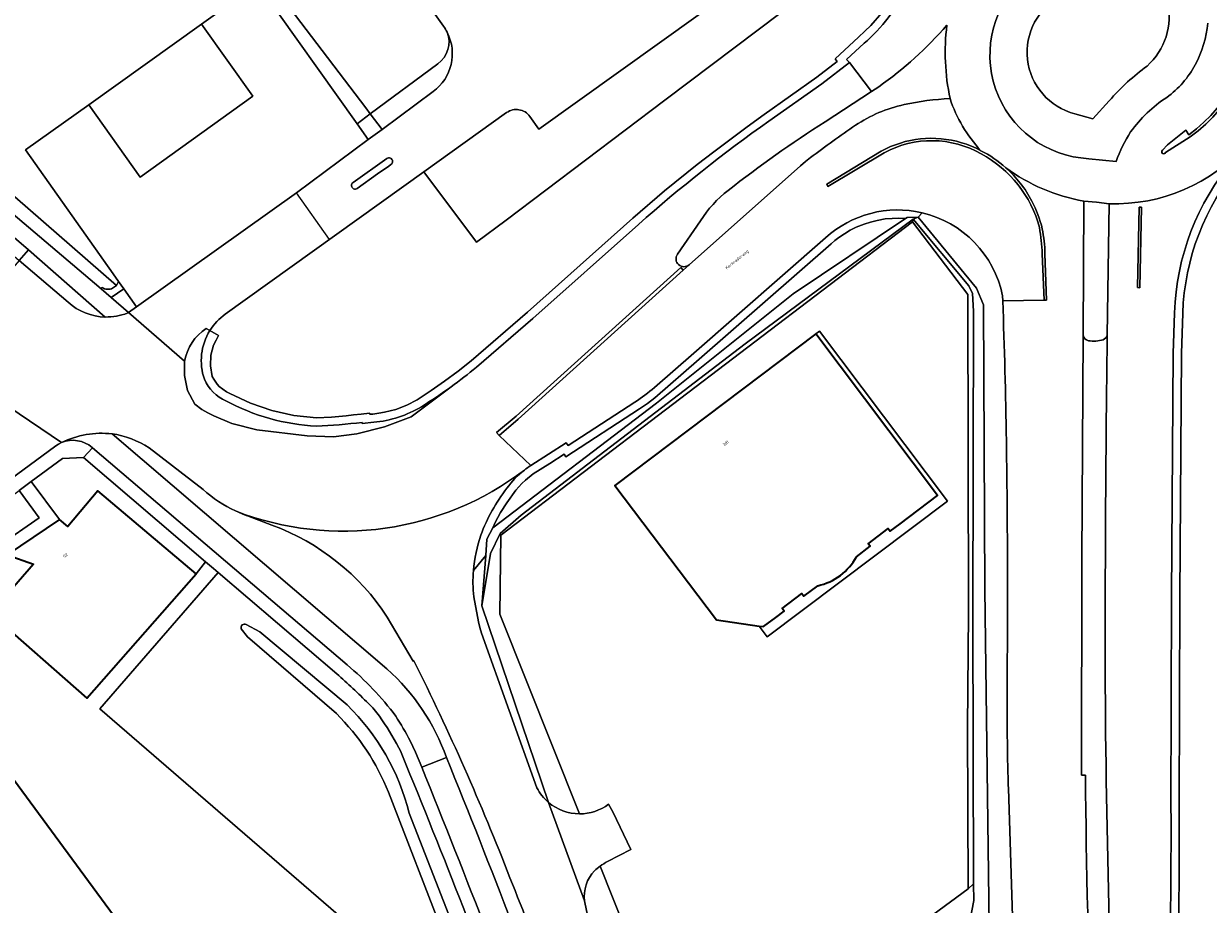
# Model space of a CAD drawing. Header units: metres. Extents: x 197700 to 204338, y 317132 to 325229.
# Tile 941 of 1056: x 198659 to 198802, y 321213 to 321319. Entities that reach past the tile are written whole.
import ezdxf
from ezdxf.enums import TextEntityAlignment as Align

# ---------------------------------------------------------------- set-up
doc = ezdxf.new("R2010")
doc.units = ezdxf.units.M
for name, color, linetype, lineweight in [('B-WE-GR-BEPLANTING_CULTUUR_BODEMBEDEKKER-GV', 90, 'Continuous', 18), ('B-WE-GR-BOUWLAND-GV', 80, 'Continuous', 13), ('B-WE-GR-GROENVOORZIENING-GV', 80, 'Continuous', 18), ('B-WE-GW-TALUD_KRUIN-G', 90, 'Continuous', 18), ('B-WE-IE-TERREINAFSCHEIDING_KUNSTMATIG_HEKWERK-G', 20, 'IE-TERREINAFSCHEIDING-KUNSTMATIG', 18), ('B-WE-OG-BEBOUWING-GV', 7, 'Continuous', 35), ('B-WE-OG-BEBOUWING-T18', 10, 'Continuous', 18), ('B-WE-OG-TERREIN_CULTUURSCHEIDING-GV', 7, 'Continuous', 18), ('B-WE-OG-TERREIN_ERF-GV', 7, 'Continuous', 18), ('B-WE-OG-TOPOGRAFIE-T18', 10, 'Continuous', 18), ('B-WE-OG-WATER_GREPPEL-GV', 160, 'Continuous', 18), ('B-WE-VH-VERHARDING_ASFALT-GV', 252, 'Continuous', 18), ('B-WE-VH-VERHARDING_BETON-GV', 252, 'Continuous', 18), ('B-WE-VH-VERHARDING_BETONSTRAATSTEEN-GV', 252, 'Continuous', 18), ('B-WE-VH-VERHARDING_OPEN-GV', 252, 'Continuous', 18), ('B-WE-VH-VERHARDING_SIERBESTRATING-GV', 252, 'Continuous', 18), ('B-WE-VH-VERHARDING_TEGEL-GV', 252, 'Continuous', 18)]:
    doc.layers.add(name, color=color, linetype=linetype, lineweight=lineweight)
doc.styles.add('NLCS-ISO-M200-T18', font='NLCS-ISO.ttf', dxfattribs={"height": 0.36})
doc.linetypes.add('IE-TERREINAFSCHEIDING-KUNSTMATIG', pattern='A,4,[82,NLCS.SHX,S=0.75,R=90,X=0,Y=0],4,-2', length=10)

msp = doc.modelspace()

# ---------------------------------------------------------------- linework, layer by layer
at = {"layer": 'B-WE-GR-BEPLANTING_CULTUUR_BODEMBEDEKKER-GV'}
for points in [[(198794.346, 321313.938, 0.6003587), (198791.082, 321327.493)], [(198784.029, 321322.422, 0.6907946), (198785.631, 321308.186)], [(198792.006, 321312.021, -0.026912), (198794.346, 321313.938)], [(198789.776, 321309.739, -0.0319209), (198792.006, 321312.021)]]:
    msp.add_lwpolyline(points, format="xyb", dxfattribs=at)
msp.add_lwpolyline([(198785.631, 321308.186), (198787.81, 321307.551), (198789.776, 321309.739)], dxfattribs=at)
at = {"layer": 'B-WE-GR-BOUWLAND-GV'}
msp.add_lwpolyline([(198669.921, 321287.451), (198670.158, 321287.939), (198669.517, 321288.844), (198658.918, 321303.811), (198666.573, 321309.274), (198680.19, 321318.991), (198683.393, 321321.277), (198683.546, 321321.04), (198687.12, 321323.682), (198698.976, 321306.969), (198700.57, 321308.155), (198700.008, 321308.894), (198691.524, 321320.053), (198681.183, 321333.382), (198651.844, 321371.69), (198644.565, 321381.055), (198639.42, 321387.752), (198622.451, 321409.839), (198572.695, 321373.673), (198572.21, 321373.322), (198603.166, 321345.699)], close=True, dxfattribs=at)
at = {"layer": 'B-WE-GR-GROENVOORZIENING-GV'}
for points in [[(198760.177, 321316.696, 0.1095544), (198765.297, 321323.426)], [(198732.931, 321294.827, -0.0258625), (198748.684, 321307.296)], [(198805.522, 321301.953, 0.1690126), (198798.661, 321284.125)], [(198681.188, 321282.008, 0.224948), (198680.537, 321276.116)], [(198787.27, 321280.778, -0.3075356), (198786.642, 321281.444)], [(198789.055, 321280.89, -0.1119907), (198787.27, 321280.778)], [(198789.542, 321281.455, -0.191808), (198789.055, 321280.89)], [(198789.314, 321254.199, -0.0021278), (198789.542, 321281.455)], [(198710.319, 321275.215, 0.0153425), (198713.371, 321277.569)], [(198680.537, 321276.116, 0.1873075), (198683.14, 321273.519)], [(198706.732, 321272.805, 0.017326), (198710.319, 321275.215)], [(198683.14, 321273.519, 0.1128955), (198694.071, 321270.465)], [(198700.976, 321270.931, 0.1132591), (198706.732, 321272.805)], [(198694.071, 321270.465, 0.0209158), (198699.571, 321270.922)], [(198673.858, 321267.841, 0.110744), (198669.388, 321269.538)], [(198684.296, 321260.218, -0.0743598), (198680.4, 321262.806)], [(198685.744, 321259.626, -0.025172), (198684.296, 321260.218)], [(198702.596, 321247.415, 0.162858), (198688.69, 321258.499)], [(198790.4, 321193.593, -0.0123752), (198789.314, 321254.199)], [(198717.423, 321215.937, 0.0234281), (198705.831, 321242.115)], [(198702.581, 321241.168, -0.1226931), (198709.779, 321230.432)], [(198709.779, 321230.432, -0.0077362), (198725.345, 321190.173)], [(198786.921, 321228.306, 0.0221287), (198790.199, 321161.785)], [(198798.237, 321224.298, -0.0074348), (198798.048, 321205.339)], [(198726.947, 321190.883, 0.0093969), (198717.423, 321215.937)]]:
    msp.add_lwpolyline(points, format="xyb", dxfattribs=at)
for points in [[(198762.31, 321320.386), (198761, 321318.847), (198760.266, 321318.153), (198759.514, 321317.445), (198756.676, 321314.814), (198756.948, 321314.511), (198754.479, 321312.613), (198751.292, 321310.363), (198748.106, 321308.112), (198746.065, 321306.622), (198742.026, 321303.591), (198740.026, 321302.049), (198736.106, 321298.864), (198732.268, 321295.576), (198719.53, 321284.215), (198712.726, 321278.334), (198711.156, 321277.086), (198709.545, 321275.89), (198707.896, 321274.747), (198707.053, 321274.203), (198706.211, 321273.658), (198704.961, 321273.003), (198703.647, 321272.492), (198702.283, 321272.132), (198701.585, 321272.029), (198700.884, 321271.927), (198700.497, 321271.89), (198700.484, 321272.044), (198699.447, 321271.914), (198698.553, 321271.815), (198697.66, 321271.715), (198695.869, 321271.566), (198694.075, 321271.466), (198691.353, 321271.754), (198688.681, 321272.344), (198686.091, 321273.229), (198683.617, 321274.398), (198683.219, 321274.613), (198682.323, 321275.26), (198682.084, 321275.542), (198681.661, 321276.145), (198681.477, 321276.465), (198681.255, 321277.732), (198681.313, 321279.018), (198681.648, 321280.26), (198681.947, 321280.829), (198682.245, 321281.399), (198681.188, 321282.008)], [(198748.684, 321307.296), (198755.072, 321311.808), (198758.412, 321314.375), (198758.077, 321314.749), (198760.177, 321316.696)], [(198713.371, 321277.569), (198720.19, 321283.464), (198732.931, 321294.827)], [(198775.281, 321210.156), (198774.758, 321250.778), (198774.598, 321285.109), (198773.75, 321287.125), (198766.715, 321295.715), (198766.121, 321295.467), (198772.822, 321287.387), (198773.273, 321286.467), (198773.385, 321284.341), (198773.295, 321247.357), (198773.413, 321215.178), (198773.42, 321213.181), (198772.2, 321206.684)], [(198798.661, 321284.125), (198798.503, 321279.227), (198798.302, 321249.885), (198798.237, 321224.298)], [(198786.642, 321281.444), (198786.485, 321254.428), (198786.437, 321228.322), (198786.921, 321228.306)], [(198699.571, 321270.922), (198699.581, 321270.797), (198700.976, 321270.931)], [(198669.388, 321269.538), (198702.581, 321241.168)], [(198680.4, 321262.806), (198673.858, 321267.841)], [(198688.69, 321258.499), (198685.744, 321259.626)], [(198705.831, 321242.115), (198705.746, 321242.072), (198702.596, 321247.415)]]:
    msp.add_lwpolyline(points, dxfattribs=at)
for points in [[(198773.413, 321215.178), (198773.295, 321247.357), (198773.385, 321284.341), (198773.273, 321286.467), (198772.822, 321287.387), (198766.121, 321295.467), (198766.019, 321295.126), (198772.722, 321286.377), (198772.774, 321247.857), (198772.661, 321234.127), (198772.752, 321214.6)], [(198665.94, 321266.679), (198663.405, 321266.57), (198659.623, 321263.787), (198663.039, 321259.196), (198664.039, 321258.353), (198667.665, 321262.652), (198679.534, 321252.644), (198680.659, 321254.084)]]:
    msp.add_lwpolyline(points, close=True, dxfattribs=at)
at = {"layer": 'B-WE-GW-TALUD_KRUIN-G'}
msp.add_lwpolyline([(198773.413, 321215.178), (198773.295, 321247.357), (198773.385, 321284.341), (198773.273, 321286.467), (198772.822, 321287.387), (198766.121, 321295.467)], dxfattribs=at)
at = {"layer": 'B-WE-IE-TERREINAFSCHEIDING_KUNSTMATIG_HEKWERK-G'}
for points in [[(198713.382, 321292.659), (198716.965, 321295.328), (198736.108, 321309.82), (198752.951, 321322.537), (198759.613, 321327.495)], [(198691.524, 321320.053), (198700.008, 321308.894)], [(198700.008, 321308.894), (198700.57, 321308.155)], [(198700.57, 321308.155), (198701.988, 321306.29)], [(198713.382, 321292.659), (198707.042, 321301.17)], [(198695.66, 321293.011), (198691.641, 321298.638)], [(198766.019, 321295.126), (198716.317, 321257.317), (198716.199, 321247.777), (198725.814, 321223.651)], [(198766.019, 321295.126), (198772.722, 321286.377), (198772.774, 321247.857), (198772.661, 321234.127), (198772.752, 321214.6)], [(198739.209, 321189.913), (198728.318, 321217.326)], [(198772.752, 321214.6), (198739.209, 321189.913)]]:
    msp.add_lwpolyline(points, dxfattribs=at)
at = {"layer": 'B-WE-OG-BEBOUWING-GV'}
for points in [[(198759.268, 321254.69), (198760.915, 321255.95), (198760.672, 321256.268), (198763.076, 321258.085), (198763.316, 321257.765), (198764.531, 321258.679), (198769.06, 321262.086), (198754.373, 321281.611), (198730.093, 321263.31), (198742.349, 321247.083), (198747.519, 321246.327), (198748.043, 321246.25), (198749.53, 321247.366), (198750.546, 321248.128), (198750.306, 321248.448), (198752.685, 321250.252), (198752.925, 321249.932), (198754.611, 321251.197)], [(198621.99, 321162.141), (198676.6, 321201.79), (198646.93, 321242.09)]]:
    msp.add_lwpolyline(points, dxfattribs=at)
msp.add_lwpolyline([(198655.618, 321248.907), (198654.672, 321247.822), (198666.351, 321237.634), (198679.534, 321252.644), (198667.665, 321262.652), (198664.039, 321258.353), (198663.039, 321259.196), (198656.731, 321254.913), (198659.908, 321253.802)], close=True, dxfattribs=at)
msp.add_lwpolyline([(198754.611, 321251.197, 0.2162023), (198759.268, 321254.69)], format="xyb", dxfattribs=at)
at = {"layer": 'B-WE-OG-TERREIN_CULTUURSCHEIDING-GV'}
for points in [[(198669.456, 321287.117), (198669.921, 321287.451), (198603.166, 321345.699), (198572.21, 321373.322), (198572.695, 321373.673), (198569.648, 321376.379), (198569.296, 321376.13), (198564.575, 321380.316), (198556.036, 321388.215), (198547.459, 321395.901), (198528.852, 321412.898), (198528.369, 321413.388), (198526.902, 321411.951)], [(198556.596, 321382.974), (198589.058, 321354.875), (198626.67, 321322.496), (198656.656, 321296.743), (198668.071, 321287.049), (198668.193, 321287.193)], [(198765.11, 321331.586), (198759.613, 321327.495), (198752.951, 321322.537), (198736.108, 321309.82), (198716.965, 321295.328), (198713.382, 321292.659), (198707.042, 321301.17), (198683.06, 321283.979)], [(198681.188, 321282.008), (198682.245, 321281.399), (198681.947, 321280.829), (198681.648, 321280.26), (198681.313, 321279.018), (198681.255, 321277.732), (198681.477, 321276.465), (198681.661, 321276.145), (198682.084, 321275.542), (198682.323, 321275.26), (198683.219, 321274.613), (198683.617, 321274.398), (198686.091, 321273.229), (198688.681, 321272.344), (198691.353, 321271.754), (198694.075, 321271.466), (198695.869, 321271.566), (198697.66, 321271.715), (198698.553, 321271.815), (198699.447, 321271.914), (198700.484, 321272.044), (198700.497, 321271.89), (198700.884, 321271.927), (198701.585, 321272.029), (198702.283, 321272.132), (198703.647, 321272.492), (198704.961, 321273.003), (198706.211, 321273.658), (198707.053, 321274.203), (198707.896, 321274.747), (198709.545, 321275.89), (198711.156, 321277.086), (198712.726, 321278.334), (198719.53, 321284.215), (198732.268, 321295.576), (198736.106, 321298.864), (198740.026, 321302.049), (198742.026, 321303.591), (198746.065, 321306.622), (198748.106, 321308.112), (198751.292, 321310.363), (198754.479, 321312.613), (198756.948, 321314.511), (198756.676, 321314.814), (198759.514, 321317.445), (198760.266, 321318.153), (198761, 321318.847), (198762.31, 321320.386)], [(198713.018, 321253.02), (198714.499, 321254.841), (198714.654, 321256.796), (198715.364, 321258.198), (198715.651, 321258.828), (198716.302, 321260.049), (198717.036, 321261.222), (198718.149, 321262.742), (198718.848, 321263.539), (198719.288, 321263.956), (198720.243, 321264.701), (198722.227, 321265.971), (198723.957, 321267.074), (198724.191, 321266.746), (198733.063, 321272.538), (198734.017, 321273.191), (198734.939, 321273.888), (198740.288, 321278.534), (198748.246, 321285.5), (198756.205, 321292.465), (198756.667, 321292.862), (198757.147, 321293.238), (198757.817, 321293.698), (198758.516, 321294.111), (198759.242, 321294.475), (198760.183, 321294.859), (198760.956, 321295.108), (198761.744, 321295.305), (198762.745, 321295.476), (198763.554, 321295.55), (198764.366, 321295.568), (198765.198, 321295.544), (198765.389, 321295.673), (198766.715, 321295.715), (198767.179, 321296.228)], [(198767.179, 321296.228), (198766.715, 321295.715), (198773.75, 321287.125), (198774.598, 321285.109), (198774.758, 321250.778), (198775.281, 321210.156), (198773.397, 321200.966), (198773.017, 321192.283), (198773.718, 321178.438), (198775.146, 321160.4), (198777.217, 321138.879), (198778.137, 321133.611), (198779.432, 321134.53), (198777.709, 321146.99), (198776.663, 321160.843), (198775.093, 321178.715), (198774.131, 321189.554), (198776.999, 321189.234), (198778.927, 321160.979), (198780.134, 321147.3), (198781.522, 321136.014), (198785.756, 321139.02), (198786.678, 321139.673)], [(198725.814, 321223.651), (198716.199, 321247.777), (198716.317, 321257.317), (198766.019, 321295.126), (198766.121, 321295.467), (198745.808, 321280.398), (198718.783, 321259.713), (198716.263, 321257.488), (198715.096, 321255.081), (198714.016, 321248.753), (198722.074, 321225.02)], [(198755.532, 321293.205), (198739.63, 321279.287), (198734.88, 321275.139)], [(198668.574, 321283.642), (198659.302, 321291.754), (198658.183, 321290.454), (198664.072, 321285.426)], [(198668.193, 321287.193), (198668.071, 321287.049), (198669.292, 321286.012), (198670.799, 321287.034), (198670.158, 321287.939)], [(198670.158, 321287.939), (198669.921, 321287.451), (198669.456, 321287.117)], [(198776.928, 321285.612), (198776.907, 321286.202)], [(198797.662, 321284.157), (198797.503, 321279.247), (198797.302, 321249.89), (198797.237, 321224.301)], [(198798.237, 321224.298), (198798.302, 321249.885), (198798.503, 321279.227), (198798.661, 321284.125)], [(198732.519, 321273.377), (198724.448, 321268.108), (198724.22, 321268.428), (198719.961, 321265.712)], [(198722.074, 321225.02), (198714.016, 321248.753), (198714.499, 321254.841), (198713.018, 321253.02)], [(198696.515, 321240.55), (198682.193, 321252.793), (198667.93, 321236.316), (198714.188, 321196.333), (198709.476, 321208.892), (198702.778, 321226.246)], [(198777.469, 321234.344), (198777.487, 321251.727)], [(198713.05, 321249.87), (198713.627, 321246.846), (198713.799, 321246.156), (198714.008, 321245.476), (198720.676, 321226.794)], [(198696.469, 321235.746), (198685.753, 321245.021), (198684.976, 321245.997)], [(198685.59, 321246.509), (198687.236, 321245.645), (198697.759, 321236.809)], [(198705.358, 321228.442), (198704.285, 321231.066), (198704.16, 321231.355), (198704.014, 321231.634)], [(198778.677, 321208.737), (198778.182, 321208.725), (198777.603, 321226.692)], [(198705.273, 321223.709), (198712.635, 321204.86), (198716.728, 321194.138), (198719.13, 321192.061), (198719.687, 321191.58)], [(198727.212, 321210.12), (198734.164, 321191.856), (198735.724, 321187.585), (198739.209, 321189.913), (198728.318, 321217.326)]]:
    msp.add_lwpolyline(points, dxfattribs=at)
for points in [[(198804.759, 321302.599, 0.1690616), (198797.662, 321284.157)], [(198798.661, 321284.125, -0.1690126), (198805.522, 321301.953)], [(198767.179, 321296.228, 0.2468194), (198755.532, 321293.205)], [(198776.907, 321286.202, 0.2933127), (198767.179, 321296.228)], [(198668.193, 321287.193, 0.1254844), (198668.815, 321286.994)], [(198668.815, 321286.994, -0.1254844), (198668.193, 321287.193)], [(198668.815, 321286.994, 0.1256327), (198669.456, 321287.117)], [(198669.456, 321287.117, -0.1256327), (198668.815, 321286.994)], [(198664.072, 321285.426, 0.1813019), (198668.574, 321283.642)], [(198777.487, 321251.727, 0.0092351), (198776.928, 321285.612)], [(198683.06, 321283.979, 0.0933883), (198681.188, 321282.008)], [(198734.88, 321275.139, -0.0346912), (198732.519, 321273.377)], [(198719.172, 321265.159, 0.0741835), (198717.06, 321262.957)], [(198719.961, 321265.712, 0.0227011), (198719.172, 321265.159)], [(198717.06, 321262.957, 0.0768144), (198713.915, 321257.317)], [(198713.915, 321257.317, 0.062901), (198713.018, 321253.02)], [(198713.018, 321253.02, 0.0450683), (198713.05, 321249.87)], [(198684.976, 321245.997, -0.6534306), (198685.59, 321246.509)], [(198700.341, 321236.974, 0.014853), (198696.515, 321240.55)], [(198697.759, 321236.809, -0.1385721), (198705.273, 321223.709)], [(198701.663, 321235.458, 0.0444307), (198700.341, 321236.974)], [(198702.778, 321226.246, 0.1016342), (198696.469, 321235.746)], [(198704.014, 321231.634, 0.0264011), (198701.663, 321235.458)], [(198777.603, 321226.692, -0.007582), (198777.469, 321234.344)], [(198719.687, 321191.58, 0.0081093), (198705.358, 321228.442)], [(198720.676, 321226.794, 0.0914111), (198722.074, 321225.02)], [(198722.074, 321225.02, 0.1754536), (198725.814, 321223.651)], [(198797.237, 321224.301, -0.0074445), (198797.048, 321205.364)], [(198798.048, 321205.339, 0.0074348), (198798.237, 321224.298)], [(198728.318, 321217.326, 0.0203857), (198727.625, 321216.77)], [(198727.625, 321216.77, 0.2281535), (198726.447, 321213.123)], [(198726.447, 321213.123, 0.0470392), (198727.212, 321210.12)]]:
    msp.add_lwpolyline(points, format="xyb", dxfattribs=at)
for points in [[(198766.121, 321295.467), (198766.715, 321295.715), (198765.389, 321295.673), (198765.198, 321295.544), (198751.63, 321286.421), (198735.101, 321273.241), (198715.364, 321258.198), (198714.654, 321256.796), (198714.499, 321254.841), (198714.016, 321248.753), (198715.096, 321255.081), (198716.263, 321257.488), (198718.783, 321259.713), (198745.808, 321280.398)], [(198715.364, 321258.198), (198735.101, 321273.241), (198751.63, 321286.421), (198765.198, 321295.544), (198764.366, 321295.568), (198763.554, 321295.55), (198762.745, 321295.476), (198761.744, 321295.305), (198760.956, 321295.108), (198760.183, 321294.859), (198759.242, 321294.475), (198758.516, 321294.111), (198757.817, 321293.698), (198757.147, 321293.238), (198756.667, 321292.862), (198756.205, 321292.465), (198748.246, 321285.5), (198740.288, 321278.534), (198734.939, 321273.888), (198734.017, 321273.191), (198733.063, 321272.538), (198724.191, 321266.746), (198723.957, 321267.074), (198722.227, 321265.971), (198720.243, 321264.701), (198719.288, 321263.956), (198718.848, 321263.539), (198718.149, 321262.742), (198717.036, 321261.222), (198716.302, 321260.049), (198715.651, 321258.828)], [(198735.724, 321187.585), (198739.771, 321176.507), (198745.213, 321161.117), (198750.495, 321145.706), (198755.568, 321130.074), (198758.769, 321119.864), (198770.083, 321127.895), (198769.003, 321138.823), (198768.675, 321151.818), (198768.428, 321167.173), (198768.454, 321179.254), (198768.312, 321186.651), (198768.98, 321190.414), (198770.361, 321193.904), (198770.599, 321198.881), (198772.2, 321206.684), (198773.42, 321213.181), (198773.413, 321215.178), (198772.752, 321214.6), (198739.209, 321189.913)]]:
    msp.add_lwpolyline(points, close=True, dxfattribs=at)
at = {"layer": 'B-WE-OG-TERREIN_ERF-GV'}
for points in [[(198676.593, 321495.774), (198756.856, 321384.269), (198758.375, 321381.8), (198759.294, 321379.683), (198759.69, 321378.381), (198760.047, 321376.504), (198759.671, 321334.083), (198720.919, 321306.327), (198719.817, 321307.866)], [(198511.443, 321432.724), (198521.276, 321420.86), (198524.294, 321417.522), (198528.369, 321413.388), (198528.852, 321412.898), (198547.459, 321395.901), (198556.036, 321388.215), (198564.575, 321380.316), (198569.296, 321376.13), (198569.648, 321376.379), (198572.695, 321373.673), (198622.451, 321409.839), (198639.42, 321387.752), (198644.565, 321381.055), (198651.844, 321371.69), (198681.183, 321333.382), (198691.524, 321320.053), (198700.008, 321308.894), (198700.57, 321308.155), (198708.703, 321314.204)], [(198709.407, 321318.755), (198701.46, 321329.86), (198701.585, 321329.966)], [(198717.026, 321308.327), (198707.042, 321301.17), (198713.382, 321292.659), (198716.965, 321295.328), (198736.108, 321309.82), (198752.951, 321322.537), (198759.613, 321327.495)], [(198766.019, 321295.126), (198716.317, 321257.317), (198716.199, 321247.777), (198725.814, 321223.651)], [(198728.318, 321217.326), (198739.209, 321189.913), (198772.752, 321214.6), (198772.661, 321234.127), (198772.774, 321247.857), (198772.722, 321286.377), (198766.019, 321295.126)], [(198754.611, 321251.197), (198752.925, 321249.932), (198752.685, 321250.252), (198750.306, 321248.448), (198750.546, 321248.128), (198749.53, 321247.366), (198748.043, 321246.25), (198747.519, 321246.327), (198748.482, 321245.029), (198770.239, 321261.401), (198754.796, 321281.93), (198754.373, 321281.611), (198769.06, 321262.086), (198764.531, 321258.679)], [(198655.681, 321255.995), (198660.597, 321259.391), (198658.167, 321262.703)], [(198764.531, 321258.679), (198763.316, 321257.765), (198763.076, 321258.085), (198760.672, 321256.268), (198760.915, 321255.95), (198759.268, 321254.69)], [(198632.359, 321104.667), (198715.646, 321165.561), (198713.805, 321172.331), (198710.447, 321179.404), (198700.587, 321192.142), (198702.032, 321194.043), (198705.52, 321193.762), (198712.866, 321189.993), (198717.15, 321185.351), (198720.889, 321176.249), (198723.683, 321167.538), (198724.352, 321168.027), (198724.31, 321168.147), (198723.831, 321169.972), (198720.989, 321178.583), (198715.195, 321193.65), (198714.188, 321196.333), (198667.93, 321236.316), (198682.193, 321252.793), (198681.63, 321253.274), (198680.659, 321254.084), (198679.534, 321252.644), (198666.351, 321237.634), (198654.672, 321247.822)], [(198646.93, 321242.09), (198676.6, 321201.79), (198621.99, 321162.141)], [(198729.341, 321224.816), (198729.833, 321223.898), (198732.003, 321219.36), (198729.188, 321217.904)]]:
    msp.add_lwpolyline(points, dxfattribs=at)
for points in [[(198709.842, 321318.041, 0.0370903), (198709.407, 321318.755)], [(198708.703, 321314.204, 0.3468783), (198709.842, 321318.041)], [(198719.817, 321307.866, 0.4143109), (198717.026, 321308.327)], [(198759.268, 321254.69, -0.2162023), (198754.611, 321251.197)], [(198725.814, 321223.651, 0.1629497), (198729.341, 321224.816)], [(198729.188, 321217.904, 0.0244258), (198728.318, 321217.326)]]:
    msp.add_lwpolyline(points, format="xyb", dxfattribs=at)
msp.add_lwpolyline([(198747.519, 321246.327), (198742.349, 321247.083), (198730.093, 321263.31), (198754.373, 321281.611), (198754.796, 321281.93), (198770.239, 321261.401), (198748.482, 321245.029)], close=True, dxfattribs=at)
at = {"layer": 'B-WE-OG-WATER_GREPPEL-GV'}
for points in [[(198685.59, 321246.509, 0.6534306), (198684.976, 321245.997)], [(198705.273, 321223.709, 0.1385721), (198697.759, 321236.809)], [(198696.469, 321235.746, -0.1016342), (198702.778, 321226.246)]]:
    msp.add_lwpolyline(points, format="xyb", dxfattribs=at)
for points in [[(198684.976, 321245.997), (198685.753, 321245.021), (198696.469, 321235.746)], [(198697.759, 321236.809), (198687.236, 321245.645), (198685.59, 321246.509)], [(198702.778, 321226.246), (198709.476, 321208.892), (198714.188, 321196.333), (198716.728, 321194.138)], [(198716.728, 321194.138), (198712.635, 321204.86), (198705.273, 321223.709)]]:
    msp.add_lwpolyline(points, dxfattribs=at)
at = {"layer": 'B-WE-VH-VERHARDING_ASFALT-GV'}
for points in [[(198799.396, 321305.658, 0.5756961), (198796.527, 321336.273)], [(198796.701, 321336.512, -0.5771457), (198799.571, 321305.415)], [(198787.299, 321302.761, -0.6780383), (198779.742, 321324.775)], [(198765.297, 321323.426, -0.1095544), (198760.177, 321316.696)], [(198761.973, 321311.455, 0.0599459), (198770.178, 321318.881)], [(198770.178, 321318.881, 0.0828776), (198770.566, 321310.022)], [(198801.681, 321319.129, -0.0980347), (198800.169, 321314.108)], [(198800.169, 321314.108, -0.1156633), (198796.717, 321310.16)], [(198796.717, 321310.16, 0.0934267), (198792.367, 321305.992)], [(198765.006, 321309.285, 0.0945439), (198759.149, 321306.793)], [(198770.566, 321310.022, 0.0411787), (198765.006, 321309.285)], [(198770.566, 321310.022, 0.108826), (198774.281, 321303.727)], [(198774.281, 321303.727, -0.108826), (198770.566, 321310.022)], [(198748.684, 321307.296, 0.0258625), (198732.931, 321294.827)], [(198743.776, 321298.928, -0.0255835), (198755.47, 321307.205)], [(198759.149, 321306.793, 0.0112434), (198753.719, 321302.886)], [(198792.367, 321305.992, 0.0565381), (198790.617, 321302.428)], [(198762.251, 321303.663, -0.2008236), (198771.947, 321304.69)], [(198774.319, 321303.326, 0.2636575), (198762.622, 321303.458)], [(198771.947, 321304.69, -0.0502154), (198774.281, 321303.727)], [(198774.281, 321303.727, -0.0639732), (198777.291, 321301.668)], [(198781.358, 321294.438, 0.2093917), (198774.319, 321303.326)], [(198789.781, 321297.313, 0.2218014), (198806.294, 321304.412)], [(198806.294, 321304.412, -0.2218014), (198789.781, 321297.313)], [(198796.574, 321303.504, -1.3191659), (198796.214, 321303.777)], [(198777.291, 321301.668, 0.1154888), (198786.712, 321297.645)], [(198786.712, 321297.645, -0.1154888), (198777.291, 321301.668)], [(198777.291, 321301.668, -0.0899196), (198780.44, 321297.645)], [(198797.662, 321284.157, -0.1690616), (198804.759, 321302.599)], [(198740.437, 321295.261, -0.0879324), (198743.776, 321298.928)], [(198780.44, 321297.645, -0.0624166), (198781.696, 321294.307)], [(198755.532, 321293.205, -0.2468194), (198767.179, 321296.228)], [(198767.179, 321296.228, -0.2933127), (198776.907, 321286.202)], [(198781.7, 321291.279, 0.0234586), (198781.358, 321294.438)], [(198781.696, 321294.307, -0.0399671), (198782.023, 321291.277)], [(198739.062, 321289.938, -0.8779871), (198737.648, 321291.229)], [(198668.574, 321283.642, -0.1813019), (198664.072, 321285.426)], [(198776.928, 321285.612, -0.0092351), (198777.487, 321251.727)], [(198671.23, 321284.12, -0.0987002), (198668.574, 321283.642)], [(198789.542, 321281.455, 0.0021278), (198789.314, 321254.199)], [(198713.371, 321277.569, -0.0153425), (198710.319, 321275.215)], [(198732.519, 321273.377, 0.0346912), (198734.88, 321275.139)], [(198663.294, 321268.483, -0.1393455), (198669.388, 321269.538)], [(198669.388, 321269.538, -0.110744), (198673.858, 321267.841)], [(198719.172, 321265.159, -0.2608352), (198684.296, 321260.218)], [(198684.296, 321260.218, 0.2608352), (198719.172, 321265.159)], [(198717.06, 321262.957, -0.0741835), (198719.172, 321265.159)], [(198719.172, 321265.159, -0.0227011), (198719.961, 321265.712)], [(198713.915, 321257.317, -0.0768144), (198717.06, 321262.957)], [(198680.4, 321262.806, 0.0743598), (198684.296, 321260.218)], [(198684.296, 321260.218, 0.025172), (198685.744, 321259.626)], [(198688.69, 321258.499, -0.162858), (198702.596, 321247.415)], [(198713.018, 321253.02, -0.062901), (198713.915, 321257.317)], [(198713.05, 321249.87, -0.0450683), (198713.018, 321253.02)], [(198789.314, 321254.199, 0.0123752), (198790.4, 321193.593)], [(198705.831, 321242.115, -0.0234281), (198717.423, 321215.937)], [(198777.469, 321234.344, 0.007582), (198777.603, 321226.692)], [(198725.345, 321190.173, 0.0077362), (198709.779, 321230.432)], [(198706.772, 321229.273, -0.0080619), (198722.337, 321189.031)], [(198790.199, 321161.785, -0.0221287), (198786.921, 321228.306)], [(198722.074, 321225.02, -0.0914111), (198720.676, 321226.794)], [(198797.048, 321205.364, 0.0074445), (198797.237, 321224.301)], [(198717.423, 321215.937, -0.0093969), (198726.947, 321190.883)], [(198727.212, 321210.12, -0.0470392), (198726.447, 321213.123)]]:
    msp.add_lwpolyline(points, format="xyb", dxfattribs=at)
for points in [[(198760.177, 321316.696), (198758.077, 321314.749), (198758.412, 321314.375), (198761.096, 321310.882), (198761.973, 321311.455)], [(198755.47, 321307.205), (198761.096, 321310.882), (198758.412, 321314.375), (198755.072, 321311.808), (198748.684, 321307.296)], [(198796.214, 321303.777), (198796.808, 321304.431), (198799.015, 321306.202), (198799.396, 321305.658)], [(198799.571, 321305.415), (198796.574, 321303.504)], [(198762.622, 321303.458), (198755.826, 321299.383), (198755.703, 321299.688), (198762.251, 321303.663)], [(198753.719, 321302.886), (198753.095, 321302.411), (198752.49, 321301.913), (198739.062, 321289.938), (198738.35, 321289.297), (198718.432, 321271.323), (198716.112, 321269.314), (198719.961, 321265.712), (198724.22, 321268.428), (198724.448, 321268.108), (198732.519, 321273.377)], [(198790.617, 321302.428), (198787.299, 321302.761)], [(198786.921, 321228.306), (198786.437, 321228.322), (198786.485, 321254.428), (198786.642, 321281.444), (198786.712, 321297.645)], [(198786.712, 321297.645), (198788.248, 321297.496), (198789.781, 321297.313)], [(198789.781, 321297.313), (198789.652, 321289.384), (198789.542, 321281.455)], [(198732.931, 321294.827), (198720.19, 321283.464), (198713.371, 321277.569)], [(198737.648, 321291.229), (198740.437, 321295.261)], [(198734.88, 321275.139), (198739.63, 321279.287), (198755.532, 321293.205)], [(198664.072, 321285.426), (198658.183, 321290.454), (198653.915, 321285.563), (198657.539, 321282.536)], [(198776.928, 321285.612), (198781.912, 321285.678), (198781.7, 321291.279)], [(198782.023, 321291.277), (198782.214, 321285.675), (198781.912, 321285.678)], [(198719.961, 321265.712), (198716.112, 321269.314), (198715.785, 321269.708), (198718.159, 321271.684), (198738.04, 321289.636), (198738.35, 321289.297), (198739.062, 321289.938)], [(198776.907, 321286.202), (198776.928, 321285.612)], [(198781.912, 321285.678), (198776.928, 321285.612)], [(198710.319, 321275.215), (198705.503, 321271.586), (198702.282, 321270.379), (198698.944, 321269.553), (198696.121, 321269.164), (198692.934, 321269.286), (198686.872, 321270.002), (198683.843, 321270.792), (198681.694, 321271.703), (198680.951, 321272.09), (198680.207, 321272.476), (198679.391, 321273.134), (198678.485, 321274.751), (198678.122, 321276.568), (198678.15, 321278.31), (198671.358, 321284.2), (198671.23, 321284.12)], [(198797.237, 321224.301), (198797.302, 321249.89), (198797.503, 321279.247), (198797.662, 321284.157)], [(198431.028, 321099.037), (198454.125, 321115.801), (198465.33, 321124.117), (198487.711, 321140.411), (198500, 321149.489), (198500.974, 321150.328), (198516.895, 321161.941), (198557.201, 321191.073), (198570.138, 321200.424), (198588.88, 321214.134), (198590.528, 321215.364), (198592.645, 321216.896), (198618.166, 321235.578), (198621.078, 321237.472), (198629.618, 321243.771), (198640.998, 321252.168), (198662.584, 321268.097), (198662.934, 321268.3), (198663.294, 321268.483), (198656.942, 321272.782), (198656.589, 321272.241), (198656.022, 321271.429)], [(198656.942, 321272.782), (198663.294, 321268.483)], [(198673.858, 321267.841), (198680.4, 321262.806)], [(198685.744, 321259.626), (198688.69, 321258.499)], [(198777.487, 321251.727), (198777.469, 321234.344)], [(198720.676, 321226.794), (198714.008, 321245.476), (198713.799, 321246.156), (198713.627, 321246.846), (198713.05, 321249.87)], [(198702.596, 321247.415), (198705.746, 321242.072), (198705.831, 321242.115)], [(198709.779, 321230.432), (198706.772, 321229.273)], [(198777.603, 321226.692), (198778.182, 321208.725), (198778.677, 321208.737)], [(198726.447, 321213.123), (198722.074, 321225.02)]]:
    msp.add_lwpolyline(points, dxfattribs=at)
msp.add_lwpolyline([(198793.49, 321287.179), (198793.186, 321287.185), (198793.383, 321296.918), (198793.67, 321296.902)], close=True, dxfattribs=at)
at = {"layer": 'B-WE-VH-VERHARDING_BETON-GV'}
for points in [[(198796.527, 321336.273, -0.5756961), (198799.396, 321305.658)], [(198799.571, 321305.415, 0.5771457), (198796.701, 321336.512)], [(198791.082, 321327.493, -0.6003587), (198794.346, 321313.938)], [(198779.742, 321324.775, 0.6780383), (198787.299, 321302.761)], [(198785.631, 321308.186, -0.6907946), (198784.029, 321322.422)], [(198800.169, 321314.108, 0.0980347), (198801.681, 321319.129)], [(198794.346, 321313.938, 0.026912), (198792.006, 321312.021)], [(198796.717, 321310.16, 0.1156633), (198800.169, 321314.108)], [(198792.006, 321312.021, 0.0319209), (198789.776, 321309.739)], [(198792.367, 321305.992, -0.0934267), (198796.717, 321310.16)], [(198790.617, 321302.428, -0.0565381), (198792.367, 321305.992)], [(198771.947, 321304.69, 0.2008236), (198762.251, 321303.663)], [(198762.622, 321303.458, -0.2636575), (198774.319, 321303.326)], [(198774.281, 321303.727, 0.0502154), (198771.947, 321304.69)], [(198777.291, 321301.668, 0.0639732), (198774.281, 321303.727)], [(198774.319, 321303.326, -0.2093917), (198781.358, 321294.438)], [(198796.214, 321303.777, 1.3191659), (198796.574, 321303.504)], [(198780.44, 321297.645, 0.0899196), (198777.291, 321301.668)], [(198781.696, 321294.307, 0.0624166), (198780.44, 321297.645)], [(198781.358, 321294.438, -0.0234586), (198781.7, 321291.279)], [(198782.023, 321291.277, 0.0399671), (198781.696, 321294.307)]]:
    msp.add_lwpolyline(points, format="xyb", dxfattribs=at)
for points in [[(198680.19, 321318.991), (198666.573, 321309.274), (198672.775, 321300.514), (198686.385, 321310.29)], [(198793.186, 321287.185), (198793.49, 321287.179), (198793.67, 321296.902), (198793.383, 321296.918)], [(198738.35, 321289.297), (198738.04, 321289.636), (198718.159, 321271.684), (198715.785, 321269.708), (198716.112, 321269.314), (198718.432, 321271.323)]]:
    msp.add_lwpolyline(points, close=True, dxfattribs=at)
for points in [[(198789.776, 321309.739), (198787.81, 321307.551), (198785.631, 321308.186)], [(198799.396, 321305.658), (198799.015, 321306.202), (198796.808, 321304.431), (198796.214, 321303.777)], [(198796.574, 321303.504), (198799.571, 321305.415)], [(198762.251, 321303.663), (198755.703, 321299.688), (198755.826, 321299.383), (198762.622, 321303.458)], [(198787.299, 321302.761), (198790.617, 321302.428)], [(198781.7, 321291.279), (198781.912, 321285.678), (198782.214, 321285.675), (198782.023, 321291.277)]]:
    msp.add_lwpolyline(points, dxfattribs=at)
at = {"layer": 'B-WE-VH-VERHARDING_BETONSTRAATSTEEN-GV'}
msp.add_lwpolyline([(198698.976, 321306.969), (198687.12, 321323.682), (198683.546, 321321.04), (198683.393, 321321.277), (198680.19, 321318.991), (198686.385, 321310.29), (198672.775, 321300.514), (198666.573, 321309.274), (198658.918, 321303.811), (198669.517, 321288.844), (198670.158, 321287.939), (198670.799, 321287.034), (198672.319, 321284.887), (198691.641, 321298.638), (198700.328, 321305.063)], close=True, dxfattribs=at)
for points in [[(198770.178, 321318.881, -0.0599459), (198761.973, 321311.455)], [(198770.566, 321310.022, -0.0828776), (198770.178, 321318.881)], [(198759.149, 321306.793, -0.0945439), (198765.006, 321309.285)], [(198765.006, 321309.285, -0.0411787), (198770.566, 321310.022)], [(198755.47, 321307.205, 0.0255835), (198743.776, 321298.928)], [(198753.719, 321302.886, -0.0112434), (198759.149, 321306.793)], [(198743.776, 321298.928, 0.0879324), (198740.437, 321295.261)], [(198737.648, 321291.229, 0.8779871), (198739.062, 321289.938)], [(198786.642, 321281.444, 0.3075356), (198787.27, 321280.778)], [(198787.27, 321280.778, 0.1119907), (198789.055, 321280.89)], [(198789.055, 321280.89, 0.191808), (198789.542, 321281.455)], [(198725.814, 321223.651, -0.1754536), (198722.074, 321225.02)], [(198729.341, 321224.816, -0.1629497), (198725.814, 321223.651)], [(198727.625, 321216.77, -0.0203857), (198728.318, 321217.326)], [(198728.318, 321217.326, -0.0244258), (198729.188, 321217.904)], [(198726.447, 321213.123, -0.2281535), (198727.625, 321216.77)]]:
    msp.add_lwpolyline(points, format="xyb", dxfattribs=at)
for points in [[(198761.973, 321311.455), (198761.096, 321310.882), (198755.47, 321307.205)], [(198739.062, 321289.938), (198752.49, 321301.913), (198753.095, 321302.411), (198753.719, 321302.886)], [(198789.542, 321281.455), (198789.652, 321289.384), (198789.781, 321297.313), (198788.248, 321297.496), (198786.712, 321297.645), (198786.642, 321281.444)], [(198740.437, 321295.261), (198737.648, 321291.229)], [(198722.074, 321225.02), (198726.447, 321213.123)], [(198729.188, 321217.904), (198732.003, 321219.36), (198729.833, 321223.898), (198729.341, 321224.816)]]:
    msp.add_lwpolyline(points, dxfattribs=at)
at = {"layer": 'B-WE-VH-VERHARDING_OPEN-GV'}
for points in [[(198719.817, 321307.866), (198720.919, 321306.327), (198759.671, 321334.083), (198760.047, 321376.504), (198759.69, 321378.381), (198759.294, 321379.683), (198758.375, 321381.8), (198756.856, 321384.269), (198676.593, 321495.774)], [(198701.585, 321329.966), (198701.46, 321329.86), (198709.407, 321318.755)], [(198708.161, 321310.855), (198701.988, 321306.29), (198700.328, 321305.063), (198691.641, 321298.638), (198672.319, 321284.887), (198671.358, 321284.2), (198678.15, 321278.31)], [(198683.06, 321283.979), (198707.042, 321301.17), (198717.026, 321308.327)], [(198698.479, 321299.89), (198702.556, 321302.767)], [(198703.056, 321302.062), (198702.786, 321301.873), (198701.438, 321300.919), (198698.988, 321299.176)], [(198680.758, 321282.273), (198681.188, 321282.008)]]:
    msp.add_lwpolyline(points, dxfattribs=at)
for points in [[(198709.407, 321318.755, -0.0370903), (198709.842, 321318.041)], [(198709.842, 321318.041, -0.3674029), (198708.161, 321310.855)], [(198717.026, 321308.327, -0.4143109), (198719.817, 321307.866)], [(198702.556, 321302.767, -1.0599923), (198703.056, 321302.062)], [(198698.988, 321299.176, -1.0129918), (198698.479, 321299.89)], [(198681.188, 321282.008, -0.0933883), (198683.06, 321283.979)], [(198678.15, 321278.31, -0.208129), (198680.758, 321282.273)]]:
    msp.add_lwpolyline(points, format="xyb", dxfattribs=at)
msp.add_lwpolyline([(198659.623, 321263.787), (198658.167, 321262.703), (198660.597, 321259.391), (198655.681, 321255.995), (198655.491, 321256.209), (198652.125, 321253.887), (198655.618, 321248.907), (198659.908, 321253.802), (198656.731, 321254.913), (198663.039, 321259.196)], close=True, dxfattribs=at)
at = {"layer": 'B-WE-VH-VERHARDING_SIERBESTRATING-GV'}
for points in [[(198680.758, 321282.273, 0.208129), (198678.15, 321278.31)], [(198680.537, 321276.116, -0.224948), (198681.188, 321282.008)], [(198683.14, 321273.519, -0.1873075), (198680.537, 321276.116)], [(198710.319, 321275.215, -0.017326), (198706.732, 321272.805)], [(198694.071, 321270.465, -0.1128955), (198683.14, 321273.519)], [(198706.732, 321272.805, -0.1132591), (198700.976, 321270.931)], [(198699.571, 321270.922, -0.0209158), (198694.071, 321270.465)]]:
    msp.add_lwpolyline(points, format="xyb", dxfattribs=at)
for points in [[(198681.188, 321282.008), (198680.758, 321282.273)], [(198678.15, 321278.31), (198678.122, 321276.568), (198678.485, 321274.751), (198679.391, 321273.134), (198680.207, 321272.476), (198680.951, 321272.09), (198681.694, 321271.703), (198683.843, 321270.792), (198686.872, 321270.002), (198692.934, 321269.286), (198696.121, 321269.164), (198698.944, 321269.553), (198702.282, 321270.379), (198705.503, 321271.586), (198710.319, 321275.215)], [(198700.976, 321270.931), (198699.581, 321270.797), (198699.571, 321270.922)]]:
    msp.add_lwpolyline(points, dxfattribs=at)
at = {"layer": 'B-WE-VH-VERHARDING_TEGEL-GV'}
for points in [[(198522.13, 321413.921), (198524.363, 321411.809), (198525.738, 321410.389), (198542.695, 321393.706), (198543.723, 321392.739), (198545.266, 321391.149), (198548.693, 321387.743), (198550.554, 321385.953), (198552.438, 321384.187), (198553.618, 321383.166), (198572.008, 321367.253), (198572.965, 321366.606), (198575.209, 321364.465), (198585.082, 321355.835), (198582.93, 321355.337), (198586.164, 321352.592), (198586.622, 321354.392), (198613.403, 321331.479), (198644.999, 321304.05), (198657.021, 321293.737), (198659.302, 321291.754), (198668.574, 321283.642)], [(198669.292, 321286.012), (198668.071, 321287.049), (198656.656, 321296.743), (198626.67, 321322.496), (198589.058, 321354.875), (198556.596, 321382.974)], [(198708.703, 321314.204), (198700.57, 321308.155)], [(198700.57, 321308.155), (198701.988, 321306.29), (198708.161, 321310.855)], [(198702.556, 321302.767), (198698.479, 321299.89)], [(198698.988, 321299.176), (198701.438, 321300.919), (198702.786, 321301.873), (198703.056, 321302.062)], [(198671.23, 321284.12), (198671.358, 321284.2), (198669.292, 321286.012)], [(198702.581, 321241.168), (198669.388, 321269.538)], [(198663.294, 321268.483), (198662.934, 321268.3), (198662.584, 321268.097), (198640.998, 321252.168), (198640.754, 321249.854), (198658.167, 321262.703), (198659.623, 321263.787)], [(198659.623, 321263.787), (198663.405, 321266.57), (198665.94, 321266.679), (198667.039, 321267.853), (198666.985, 321267.899)], [(198667.039, 321267.853), (198665.94, 321266.679), (198680.659, 321254.084), (198681.63, 321253.274), (198682.193, 321252.793), (198696.515, 321240.55)], [(198666.985, 321267.899), (198667.039, 321267.853), (198697.762, 321241.623)], [(198697.762, 321241.623), (198667.039, 321267.853)], [(198704.014, 321231.634), (198704.16, 321231.355), (198704.285, 321231.066), (198705.358, 321228.442)], [(198706.772, 321229.273), (198706.036, 321231.078), (198705.72, 321231.774), (198705.392, 321232.464)], [(198705.392, 321232.464), (198705.72, 321231.774), (198706.036, 321231.078), (198706.772, 321229.273), (198709.779, 321230.432)]]:
    msp.add_lwpolyline(points, dxfattribs=at)
for points in [[(198708.161, 321310.855, 0.3674029), (198709.842, 321318.041)], [(198709.842, 321318.041, -0.3468783), (198708.703, 321314.204)], [(198703.056, 321302.062, 1.0599923), (198702.556, 321302.767)], [(198698.479, 321299.89, 1.0129918), (198698.988, 321299.176)], [(198668.574, 321283.642, 0.0987002), (198671.23, 321284.12)], [(198669.388, 321269.538, 0.1393455), (198663.294, 321268.483)], [(198666.985, 321267.899, 0.2790584), (198663.294, 321268.483)], [(198663.294, 321268.483, -0.2790584), (198666.985, 321267.899)], [(198703.64, 321235.441, 0.0606998), (198697.762, 321241.623)], [(198697.762, 321241.623, -0.0606998), (198703.64, 321235.441)], [(198696.515, 321240.55, -0.014853), (198700.341, 321236.974)], [(198709.779, 321230.432, 0.1226931), (198702.581, 321241.168)], [(198700.341, 321236.974, -0.0444307), (198701.663, 321235.458)], [(198701.663, 321235.458, -0.0264011), (198704.014, 321231.634)], [(198705.392, 321232.464, 0.0172319), (198703.64, 321235.441)], [(198703.64, 321235.441, -0.0172319), (198705.392, 321232.464)], [(198722.337, 321189.031, 0.0080619), (198706.772, 321229.273)], [(198705.358, 321228.442, -0.0081093), (198719.687, 321191.58)]]:
    msp.add_lwpolyline(points, format="xyb", dxfattribs=at)
for points in [[(198700.57, 321308.155), (198698.976, 321306.969), (198700.328, 321305.063), (198701.988, 321306.29)], [(198657.021, 321293.737), (198655.883, 321292.419), (198658.183, 321290.454), (198659.302, 321291.754)], [(198669.292, 321286.012), (198671.358, 321284.2), (198672.319, 321284.887), (198670.799, 321287.034)]]:
    msp.add_lwpolyline(points, close=True, dxfattribs=at)

# ---------------------------------------------------------------- texts
at = {"layer": 'B-WE-OG-BEBOUWING-T18', "style": 'NLCS-ISO-M200-T18'}
for s, rotation, p in [('301', 37, (198743.493, 321268.401)), ('52', 34.1, (198663.752, 321254.846))]:
    msp.add_text(s, height=0.36, rotation=rotation, dxfattribs=at).set_placement(p, align=Align.MIDDLE)
at = {"layer": 'B-WE-OG-TOPOGRAFIE-T18', "style": 'NLCS-ISO-M200-T18'}
msp.add_text('Kerkraderweg', height=0.36, rotation=38.8, dxfattribs=at).set_placement((198744.874, 321290.545), align=Align.MIDDLE)

doc.saveas('drawing.dxf')
